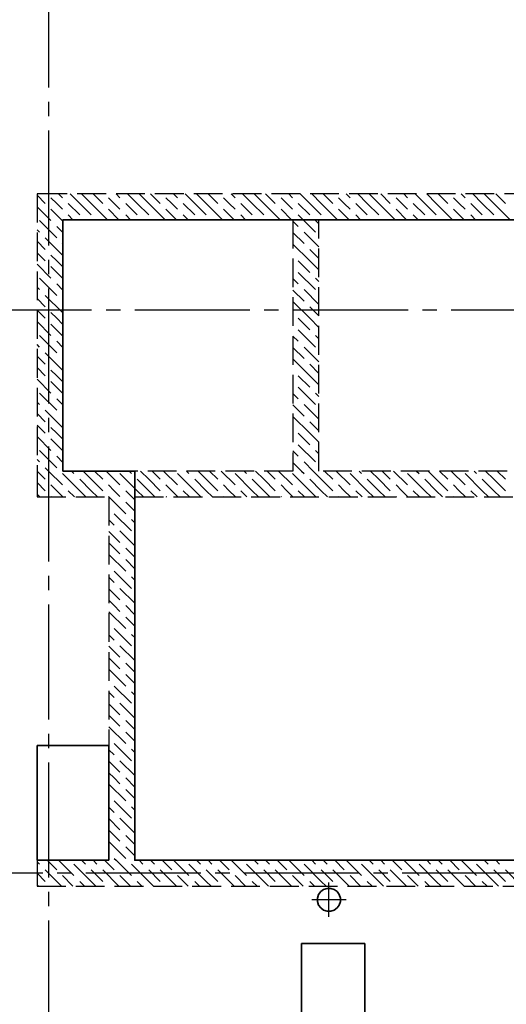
# Model space of a CAD drawing. Header units: millimetres. Extents: x 40580 to 1930067, y -240640 to 81020.
# Tile 320 of 656: x 974114 to 977498, y -216674 to -209819. Entities that reach past the tile are written whole.
import ezdxf

# ---------------------------------------------------------------- set-up
doc = ezdxf.new("R2010")
doc.units = ezdxf.units.MM
for name, pattern in [('______2', [270, 200, -70]), ('______5', [1100, 800, -100, 100, -100]), ('CENTER', [2, 1.25, -0.25, 0.25, -0.25])]:
    doc.linetypes.add(name, pattern=pattern)
for name, color, linetype, lineweight in [('Standard', 7, 'Continuous', 25), ('ЖБ Перекрытие верхний уровень', 7, 'Continuous', 35), ('ОСИ', 7, 'CENTER', 15)]:
    doc.layers.add(name, color=color, linetype=linetype, lineweight=lineweight)
doc.layers.add('ЖБ Стена верхний уровень', color=7, linetype='______2', true_color=0x656565)

msp = doc.modelspace()

# ---------------------------------------------------------------- linework, layer by layer
at = {"layer": 'Standard', "color": 8, "linetype": '______5', "lineweight": -3, "transparency": 33554687}
for p, q in [((976264.5, -216066.2), (976264.5, -215827.2)), ((976384, -215946.7), (976145, -215946.7))]:
    msp.add_line(p, q, dxfattribs=at)
at = {"layer": 'ЖБ Перекрытие верхний уровень', "transparency": 33554687}
for p, q in [((974734.5, -214871.7), (974234.5, -214871.7)), ((974234.5, -214871.7), (974234.5, -215671.7)), ((974734.5, -215671.7), (974734.5, -214871.7)), ((974234.5, -215671.7), (974734.5, -215671.7)), ((976192.6, -215910.1), (976184.8, -215934.1)), ((976207.5, -215889.6), (976192.6, -215910.1)), ((976227.9, -215874.8), (976207.5, -215889.6)), ((976251.9, -215867), (976227.9, -215874.8)), ((976277.1, -215867), (976251.9, -215867)), ((976301.1, -215874.8), (976277.1, -215867)), ((976321.5, -215889.6), (976301.1, -215874.8)), ((976336.4, -215910.1), (976321.5, -215889.6)), ((976344.2, -215934.1), (976336.4, -215910.1)), ((976184.8, -215934.1), (976184.8, -215959.3)), ((976184.8, -215959.3), (976192.6, -215983.3)), ((976192.6, -215983.3), (976207.5, -216003.7)), ((976321.5, -216003.7), (976336.4, -215983.3)), ((976336.4, -215983.3), (976344.2, -215959.3)), ((976344.2, -215959.3), (976344.2, -215934.1)), ((976207.5, -216003.7), (976227.9, -216018.6)), ((976227.9, -216018.6), (976251.9, -216026.4)), ((976251.9, -216026.4), (976277.1, -216026.4)), ((976277.1, -216026.4), (976301.1, -216018.6)), ((976301.1, -216018.6), (976321.5, -216003.7)), ((976514.5, -216251.7), (976074.5, -216251.7)), ((976074.5, -216251.7), (976074.5, -217511.7)), ((976514.5, -217511.7), (976514.5, -216251.7))]:
    msp.add_line(p, q, dxfattribs=at)
at = {"layer": 'ЖБ Перекрытие верхний уровень', "transparency": 33554687, "extrusion": (0, 0, -1)}
msp.add_lwpolyline([(-978959.5, -213141.7), (-978959.5, -215671.7), (-974914.5, -215671.7), (-974914.5, -212961.7), (-974414.5, -212961.7), (-974414.5, -211211.7), (-978854.5, -211211.7), (-978854.5, -213141.7)], close=True, dxfattribs=at)
at = {"layer": 'ЖБ Стена верхний уровень', "color": 251, "linetype": '______2', "lineweight": -3, "true_color": 0x656565, "transparency": 33554687}
for p, q in [((974414.5, -211031.7), (974234.5, -211031.7)), ((974234.5, -211031.7), (974234.5, -212961.7)), ((979034.5, -211031.7), (974414.5, -211031.7)), ((974414.5, -211211.7), (976014.5, -211211.7)), ((974414.5, -212961.7), (974414.5, -211211.7)), ((976014.5, -211211.7), (976014.5, -212961.7)), ((976194.5, -211211.7), (978854.5, -211211.7)), ((976194.5, -212961.7), (976194.5, -211211.7)), ((974234.5, -212961.7), (974234.5, -213141.7)), ((976014.5, -212961.7), (974414.5, -212961.7)), ((978854.5, -212961.7), (976194.5, -212961.7)), ((974234.5, -213141.7), (974734.5, -213141.7)), ((974734.5, -213141.7), (974734.5, -215671.7)), ((974914.5, -213141.7), (980014.5, -213141.7)), ((974914.5, -215671.7), (974914.5, -213141.7)), ((974734.5, -215671.7), (974234.5, -215671.7)), ((974234.5, -215671.7), (974234.5, -215851.7)), ((980014.5, -215671.7), (974914.5, -215671.7)), ((974234.5, -215851.7), (980014.5, -215851.7))]:
    msp.add_line(p, q, dxfattribs=at)
at = {"layer": 'ЖБ Стена верхний уровень', "color": 9, "linetype": 'Continuous', "lineweight": -3, "true_color": 0xc7c7c7, "transparency": 33554687}
for p, q in [((974234.5, -211041.6), (974291.4, -211098.5)), ((974384.6, -211031.7), (974411.4, -211058.5)), ((974531.4, -211098.5), (974464.6, -211031.7)), ((974544.6, -211031.7), (974611.4, -211098.5)), ((974624.6, -211031.7), (974691.4, -211098.5)), ((974784.6, -211031.7), (974811.4, -211058.5)), ((974931.4, -211098.5), (974864.6, -211031.7)), ((974944.6, -211031.7), (975011.4, -211098.5)), ((975024.6, -211031.7), (975091.4, -211098.5)), ((975184.6, -211031.7), (975211.4, -211058.5)), ((975331.4, -211098.5), (975264.6, -211031.7)), ((975344.6, -211031.7), (975411.4, -211098.5)), ((975424.6, -211031.7), (975491.4, -211098.5)), ((975584.6, -211031.7), (975611.4, -211058.5)), ((975731.4, -211098.5), (975664.6, -211031.7)), ((975744.6, -211031.7), (975811.4, -211098.5)), ((975824.6, -211031.7), (975891.4, -211098.5)), ((975984.6, -211031.7), (976011.4, -211058.5)), ((976131.4, -211098.5), (976064.6, -211031.7)), ((976144.6, -211031.7), (976211.4, -211098.5)), ((976224.6, -211031.7), (976291.4, -211098.5)), ((976384.6, -211031.7), (976411.4, -211058.5)), ((976531.4, -211098.5), (976464.6, -211031.7)), ((976544.6, -211031.7), (976611.4, -211098.5)), ((976624.6, -211031.7), (976691.4, -211098.5)), ((976784.6, -211031.7), (976811.4, -211058.5)), ((976931.4, -211098.5), (976864.6, -211031.7)), ((976944.6, -211031.7), (977011.4, -211098.5)), ((977024.6, -211031.7), (977091.4, -211098.5)), ((977184.6, -211031.7), (977211.4, -211058.5)), ((977331.4, -211098.5), (977264.6, -211031.7)), ((977344.6, -211031.7), (977411.4, -211098.5)), ((977424.6, -211031.7), (977491.4, -211098.5)), ((974234.5, -211121.6), (974331.4, -211218.6)), ((974371.4, -211098.5), (974331.4, -211058.5)), ((974411.4, -211138.5), (974371.4, -211098.5)), ((974451.4, -211098.5), (974531.4, -211178.5)), ((974531.4, -211098.5), (974611.4, -211178.5)), ((974611.4, -211098.5), (974724.6, -211211.7)), ((974771.4, -211098.5), (974731.4, -211058.5)), ((974811.4, -211138.5), (974771.4, -211098.5)), ((974851.4, -211098.5), (974931.4, -211178.5)), ((974931.4, -211098.5), (975011.4, -211178.5)), ((975011.4, -211098.5), (975124.6, -211211.7)), ((975171.4, -211098.5), (975131.4, -211058.5)), ((975211.4, -211138.5), (975171.4, -211098.5)), ((975251.4, -211098.5), (975331.4, -211178.5)), ((975331.4, -211098.5), (975411.4, -211178.5)), ((975411.4, -211098.5), (975524.6, -211211.7)), ((975571.4, -211098.5), (975531.4, -211058.5)), ((975611.4, -211138.5), (975571.4, -211098.5)), ((975651.4, -211098.5), (975731.4, -211178.5)), ((975731.4, -211098.5), (975811.4, -211178.5)), ((975811.4, -211098.5), (975924.6, -211211.7)), ((975971.4, -211098.5), (975931.4, -211058.5)), ((976011.4, -211138.5), (975971.4, -211098.5)), ((976051.4, -211098.5), (976131.4, -211178.5)), ((976131.4, -211098.5), (976211.4, -211178.5)), ((976211.4, -211098.5), (976324.6, -211211.7)), ((976371.4, -211098.5), (976331.4, -211058.5)), ((976411.4, -211138.5), (976371.4, -211098.5)), ((976451.4, -211098.5), (976531.4, -211178.5)), ((976531.4, -211098.5), (976611.4, -211178.5)), ((976611.4, -211098.5), (976724.6, -211211.7)), ((976771.4, -211098.5), (976731.4, -211058.5)), ((976811.4, -211138.5), (976771.4, -211098.5)), ((976851.4, -211098.5), (976931.4, -211178.5)), ((976931.4, -211098.5), (977011.4, -211178.5)), ((977011.4, -211098.5), (977124.6, -211211.7)), ((977171.4, -211098.5), (977131.4, -211058.5)), ((977211.4, -211138.5), (977171.4, -211098.5)), ((977251.4, -211098.5), (977331.4, -211178.5)), ((977331.4, -211098.5), (977411.4, -211178.5)), ((977411.4, -211098.5), (977524.6, -211211.7)), ((974331.4, -211138.5), (974414.5, -211221.6)), ((974451.4, -211178.5), (974484.6, -211211.7)), ((974731.4, -211138.5), (974804.6, -211211.7)), ((974851.4, -211178.5), (974884.6, -211211.7)), ((975131.4, -211138.5), (975204.6, -211211.7)), ((975251.4, -211178.5), (975284.6, -211211.7)), ((975531.4, -211138.5), (975604.6, -211211.7)), ((975651.4, -211178.5), (975684.6, -211211.7)), ((975931.4, -211138.5), (976004.6, -211211.7)), ((976051.4, -211178.5), (976084.6, -211211.7)), ((976331.4, -211138.5), (976404.6, -211211.7)), ((976451.4, -211178.5), (976484.6, -211211.7)), ((976731.4, -211138.5), (976804.6, -211211.7)), ((976851.4, -211178.5), (976884.6, -211211.7)), ((977131.4, -211138.5), (977204.6, -211211.7)), ((977251.4, -211178.5), (977284.6, -211211.7)), ((974251.4, -211218.6), (974371.4, -211338.5)), ((974371.4, -211258.5), (974414.5, -211301.6)), ((976014.5, -211221.6), (976051.4, -211258.5)), ((976084.6, -211211.7), (976171.4, -211298.5)), ((976194.5, -211241.6), (976171.4, -211218.6)), ((974251.4, -211298.5), (974234.5, -211281.6)), ((976014.5, -211301.6), (976091.4, -211378.5)), ((976194.5, -211401.6), (976091.4, -211298.5)), ((974234.5, -211361.6), (974291.4, -211418.6)), ((974291.4, -211338.5), (974411.4, -211458.5)), ((974414.5, -211381.6), (974411.4, -211378.5)), ((976131.4, -211498.5), (976014.5, -211381.6)), ((974234.5, -211441.6), (974291.4, -211498.5)), ((974371.4, -211498.5), (974331.4, -211458.5)), ((976131.4, -211418.6), (976194.5, -211481.6)), ((974234.5, -211521.6), (974331.4, -211618.6)), ((974411.4, -211538.5), (974371.4, -211498.5)), ((976051.4, -211498.5), (976131.4, -211578.5)), ((976131.4, -211498.5), (976194.5, -211561.6)), ((974331.4, -211538.5), (974414.5, -211621.6)), ((976051.4, -211578.5), (976171.4, -211698.5)), ((974251.4, -211618.6), (974371.4, -211738.5)), ((974371.4, -211658.5), (974414.5, -211701.6)), ((976014.5, -211621.6), (976051.4, -211658.5)), ((976194.5, -211641.6), (976171.4, -211618.6)), ((974251.4, -211698.5), (974234.5, -211681.6)), ((974291.4, -211738.5), (974411.4, -211858.5)), ((976014.5, -211701.6), (976091.4, -211778.5)), ((976194.5, -211801.6), (976091.4, -211698.5)), ((974234.5, -211761.6), (974291.4, -211818.6)), ((974414.5, -211781.6), (974411.4, -211778.5)), ((976131.4, -211898.5), (976014.5, -211781.6)), ((974234.5, -211841.6), (974291.4, -211898.5)), ((974371.4, -211898.5), (974331.4, -211858.5)), ((976131.4, -211818.6), (976194.5, -211881.6)), ((974234.5, -211921.6), (974331.4, -212018.6)), ((974331.4, -211938.5), (974414.5, -212021.6)), ((974411.4, -211938.5), (974371.4, -211898.5)), ((976051.4, -211898.5), (976131.4, -211978.5)), ((976131.4, -211898.5), (976194.5, -211961.6)), ((976051.4, -211978.5), (976171.4, -212098.5)), ((974251.4, -212098.5), (974234.5, -212081.6)), ((974251.4, -212018.6), (974371.4, -212138.5)), ((974371.4, -212058.5), (974414.5, -212101.6)), ((976014.5, -212021.6), (976051.4, -212058.5)), ((976194.5, -212041.6), (976171.4, -212018.6)), ((974291.4, -212138.5), (974411.4, -212258.5)), ((976014.5, -212101.6), (976091.4, -212178.5)), ((976194.5, -212201.6), (976091.4, -212098.5)), ((974234.5, -212161.6), (974291.4, -212218.6)), ((974414.5, -212181.6), (974411.4, -212178.5)), ((976131.4, -212298.5), (976014.5, -212181.6)), ((976131.4, -212218.6), (976194.5, -212281.6)), ((974234.5, -212241.6), (974291.4, -212298.5)), ((974371.4, -212298.5), (974331.4, -212258.5)), ((974234.5, -212321.6), (974331.4, -212418.6)), ((974331.4, -212338.5), (974414.5, -212421.6)), ((974411.4, -212338.5), (974371.4, -212298.5)), ((976051.4, -212298.5), (976131.4, -212378.5)), ((976131.4, -212298.5), (976194.5, -212361.6)), ((974251.4, -212418.6), (974371.4, -212538.5)), ((976014.5, -212421.6), (976051.4, -212458.5)), ((976051.4, -212378.5), (976171.4, -212498.5)), ((976194.5, -212441.6), (976171.4, -212418.6)), ((974251.4, -212498.5), (974234.5, -212481.6)), ((974371.4, -212458.5), (974414.5, -212501.6)), ((974234.5, -212561.6), (974291.4, -212618.6)), ((974291.4, -212538.5), (974411.4, -212658.5)), ((976014.5, -212501.6), (976091.4, -212578.5)), ((976194.5, -212601.6), (976091.4, -212498.5)), ((974414.5, -212581.6), (974411.4, -212578.5)), ((976131.4, -212698.5), (976014.5, -212581.6)), ((976131.4, -212618.6), (976194.5, -212681.6)), ((974234.5, -212641.6), (974291.4, -212698.5)), ((974371.4, -212698.5), (974331.4, -212658.5)), ((974411.4, -212738.5), (974371.4, -212698.5)), ((976051.4, -212698.5), (976131.4, -212778.5)), ((976131.4, -212698.5), (976194.5, -212761.6)), ((974234.5, -212721.6), (974331.4, -212818.6)), ((974331.4, -212738.5), (974414.5, -212821.6)), ((974251.4, -212818.6), (974371.4, -212938.5)), ((976014.5, -212821.6), (976051.4, -212858.5)), ((976051.4, -212778.5), (976171.4, -212898.5)), ((976194.5, -212841.6), (976171.4, -212818.6)), ((974251.4, -212898.5), (974234.5, -212881.6)), ((974371.4, -212858.5), (974414.5, -212901.6)), ((976014.5, -212901.6), (976074.6, -212961.7)), ((976154.6, -212961.7), (976091.4, -212898.5)), ((974234.5, -212961.6), (974234.6, -212961.7)), ((974234.6, -212961.7), (974291.4, -213018.6)), ((974291.4, -212938.5), (974314.6, -212961.7)), ((974314.6, -212961.7), (974411.4, -213058.5)), ((974474.6, -212961.7), (974491.4, -212978.5)), ((974611.4, -213018.6), (974554.6, -212961.7)), ((974634.6, -212961.7), (974691.4, -213018.6)), ((974714.6, -212961.7), (974811.4, -213058.5)), ((974874.6, -212961.7), (974891.4, -212978.5)), ((975011.4, -213018.6), (974954.6, -212961.7)), ((975034.6, -212961.7), (975091.4, -213018.6)), ((975114.6, -212961.7), (975211.4, -213058.5)), ((975274.6, -212961.7), (975291.4, -212978.5)), ((975411.4, -213018.6), (975354.6, -212961.7)), ((975434.6, -212961.7), (975491.4, -213018.6)), ((975514.6, -212961.7), (975611.4, -213058.5)), ((975674.6, -212961.7), (975691.4, -212978.5)), ((975811.4, -213018.6), (975754.6, -212961.7)), ((975834.6, -212961.7), (975891.4, -213018.6)), ((975914.6, -212961.7), (976011.4, -213058.5)), ((976074.6, -212961.7), (976091.4, -212978.5)), ((976211.4, -213018.6), (976154.6, -212961.7)), ((976234.6, -212961.7), (976291.4, -213018.6)), ((976314.6, -212961.7), (976411.4, -213058.5)), ((976474.6, -212961.7), (976491.4, -212978.5)), ((976611.4, -213018.6), (976554.6, -212961.7)), ((976634.6, -212961.7), (976691.4, -213018.6)), ((976714.6, -212961.7), (976811.4, -213058.5)), ((976874.6, -212961.7), (976891.4, -212978.5)), ((977011.4, -213018.6), (976954.6, -212961.7)), ((977034.6, -212961.7), (977091.4, -213018.6)), ((977114.6, -212961.7), (977211.4, -213058.5)), ((977274.6, -212961.7), (977291.4, -212978.5)), ((977411.4, -213018.6), (977354.6, -212961.7)), ((977434.6, -212961.7), (977491.4, -213018.6)), ((974234.5, -213041.6), (974291.4, -213098.5)), ((974531.4, -213098.5), (974411.4, -212978.5)), ((974531.4, -213018.6), (974611.4, -213098.5)), ((974611.4, -213018.6), (974691.4, -213098.5)), ((974931.4, -213098.5), (974811.4, -212978.5)), ((974931.4, -213018.6), (975011.4, -213098.5)), ((975011.4, -213018.6), (975091.4, -213098.5)), ((975331.4, -213098.5), (975211.4, -212978.5)), ((975331.4, -213018.6), (975411.4, -213098.5)), ((975411.4, -213018.6), (975491.4, -213098.5)), ((975731.4, -213098.5), (975611.4, -212978.5)), ((975731.4, -213018.6), (975811.4, -213098.5)), ((975811.4, -213018.6), (975891.4, -213098.5)), ((976131.4, -213098.5), (976011.4, -212978.5)), ((976131.4, -213018.6), (976211.4, -213098.5)), ((976211.4, -213018.6), (976291.4, -213098.5)), ((976531.4, -213098.5), (976411.4, -212978.5)), ((976531.4, -213018.6), (976611.4, -213098.5)), ((976611.4, -213018.6), (976691.4, -213098.5)), ((976931.4, -213098.5), (976811.4, -212978.5)), ((976931.4, -213018.6), (977011.4, -213098.5)), ((977011.4, -213018.6), (977091.4, -213098.5)), ((977331.4, -213098.5), (977211.4, -212978.5)), ((977331.4, -213018.6), (977411.4, -213098.5)), ((977411.4, -213018.6), (977491.4, -213098.5)), ((974371.4, -213098.5), (974331.4, -213058.5)), ((974411.4, -213138.5), (974371.4, -213098.5)), ((974451.4, -213098.5), (974494.6, -213141.7)), ((974531.4, -213098.5), (974574.6, -213141.7)), ((974611.4, -213098.5), (974654.6, -213141.7)), ((974771.4, -213098.5), (974731.4, -213058.5)), ((974811.4, -213138.5), (974771.4, -213098.5)), ((974851.4, -213098.5), (974894.6, -213141.7)), ((974931.4, -213098.5), (974974.6, -213141.7)), ((975011.4, -213098.5), (975054.6, -213141.7)), ((975171.4, -213098.5), (975131.4, -213058.5)), ((975211.4, -213138.5), (975171.4, -213098.5)), ((975251.4, -213098.5), (975294.6, -213141.7)), ((975331.4, -213098.5), (975374.6, -213141.7)), ((975411.4, -213098.5), (975454.6, -213141.7)), ((975571.4, -213098.5), (975531.4, -213058.5)), ((975611.4, -213138.5), (975571.4, -213098.5)), ((975651.4, -213098.5), (975694.6, -213141.7)), ((975731.4, -213098.5), (975774.6, -213141.7)), ((975811.4, -213098.5), (975854.6, -213141.7)), ((975971.4, -213098.5), (975931.4, -213058.5)), ((976011.4, -213138.5), (975971.4, -213098.5)), ((976051.4, -213098.5), (976094.6, -213141.7)), ((976131.4, -213098.5), (976174.6, -213141.7)), ((976211.4, -213098.5), (976254.6, -213141.7)), ((976371.4, -213098.5), (976331.4, -213058.5)), ((976411.4, -213138.5), (976371.4, -213098.5)), ((976451.4, -213098.5), (976494.6, -213141.7)), ((976531.4, -213098.5), (976574.6, -213141.7)), ((976611.4, -213098.5), (976654.6, -213141.7)), ((976771.4, -213098.5), (976731.4, -213058.5)), ((976811.4, -213138.5), (976771.4, -213098.5)), ((976851.4, -213098.5), (976894.6, -213141.7)), ((976931.4, -213098.5), (976974.6, -213141.7)), ((977011.4, -213098.5), (977054.6, -213141.7)), ((977171.4, -213098.5), (977131.4, -213058.5)), ((977211.4, -213138.5), (977171.4, -213098.5)), ((977251.4, -213098.5), (977294.6, -213141.7)), ((977331.4, -213098.5), (977374.6, -213141.7)), ((977411.4, -213098.5), (977454.6, -213141.7)), ((974234.5, -213121.6), (974254.6, -213141.7)), ((974331.4, -213138.5), (974334.6, -213141.7)), ((974731.4, -213138.5), (974734.6, -213141.7)), ((974734.6, -213141.7), (974851.4, -213258.5)), ((974851.4, -213178.5), (974914.5, -213241.6)), ((974894.6, -213141.7), (974914.5, -213161.6)), ((975131.4, -213138.5), (975134.6, -213141.7)), ((975531.4, -213138.5), (975534.6, -213141.7)), ((975931.4, -213138.5), (975934.6, -213141.7)), ((976331.4, -213138.5), (976334.6, -213141.7)), ((976731.4, -213138.5), (976734.6, -213141.7)), ((977131.4, -213138.5), (977134.6, -213141.7)), ((974734.5, -213301.6), (974771.4, -213338.5)), ((974771.4, -213258.5), (974891.4, -213378.5)), ((974914.5, -213321.6), (974891.4, -213298.5)), ((974734.5, -213381.6), (974811.4, -213458.5)), ((974914.5, -213481.6), (974811.4, -213378.5)), ((974771.4, -213498.5), (974734.5, -213461.6)), ((974811.4, -213538.5), (974771.4, -213498.5)), ((974851.4, -213498.5), (974914.5, -213561.6)), ((974734.5, -213541.6), (974851.4, -213658.5)), ((974851.4, -213578.5), (974914.5, -213641.6)), ((974771.4, -213658.5), (974891.4, -213778.5)), ((974734.5, -213701.6), (974771.4, -213738.5)), ((974914.5, -213721.6), (974891.4, -213698.6)), ((974734.5, -213781.6), (974811.4, -213858.5)), ((974914.5, -213881.6), (974811.4, -213778.5)), ((974771.4, -213898.6), (974734.5, -213861.6)), ((974811.4, -213938.5), (974771.4, -213898.6)), ((974851.4, -213898.6), (974914.5, -213961.6)), ((974734.5, -213941.6), (974851.4, -214058.5)), ((974851.4, -213978.5), (974914.5, -214041.6)), ((974771.4, -214058.5), (974891.4, -214178.5)), ((974734.5, -214101.6), (974771.4, -214138.5)), ((974914.5, -214121.6), (974891.4, -214098.6)), ((974734.5, -214181.6), (974811.4, -214258.5)), ((974914.5, -214281.6), (974811.4, -214178.5)), ((974771.4, -214298.6), (974734.5, -214261.6)), ((974734.5, -214341.6), (974851.4, -214458.5)), ((974811.4, -214338.5), (974771.4, -214298.6)), ((974851.4, -214298.6), (974914.5, -214361.6)), ((974851.4, -214378.5), (974914.5, -214441.6)), ((974771.4, -214458.5), (974891.4, -214578.5)), ((974734.5, -214501.6), (974771.4, -214538.5)), ((974914.5, -214521.6), (974891.4, -214498.6)), ((974734.5, -214581.6), (974811.4, -214658.5)), ((974914.5, -214681.6), (974811.4, -214578.5)), ((974771.4, -214698.6), (974734.5, -214661.6)), ((974734.5, -214741.6), (974851.4, -214858.5)), ((974811.4, -214738.5), (974771.4, -214698.6)), ((974851.4, -214698.6), (974914.5, -214761.6)), ((974851.4, -214778.5), (974914.5, -214841.6)), ((974771.4, -214858.5), (974891.4, -214978.5)), ((974734.5, -214901.6), (974771.4, -214938.5)), ((974914.5, -214921.6), (974891.4, -214898.6)), ((974734.5, -214981.6), (974811.4, -215058.5)), ((974914.5, -215081.6), (974811.4, -214978.5)), ((974771.4, -215098.6), (974734.5, -215061.6)), ((974811.4, -215138.5), (974771.4, -215098.6)), ((974851.4, -215098.6), (974914.5, -215161.6)), ((974734.5, -215141.6), (974851.4, -215258.5)), ((974851.4, -215178.5), (974914.5, -215241.6)), ((974734.5, -215301.6), (974771.4, -215338.5)), ((974771.4, -215258.5), (974891.4, -215378.5)), ((974914.5, -215321.6), (974891.4, -215298.6)), ((974734.5, -215381.6), (974811.4, -215458.5)), ((974914.5, -215481.6), (974811.4, -215378.5)), ((974771.4, -215498.6), (974734.5, -215461.6)), ((974811.4, -215538.5), (974771.4, -215498.6)), ((974851.4, -215498.6), (974914.5, -215561.6)), ((974734.5, -215541.6), (974851.4, -215658.5)), ((974851.4, -215578.5), (974914.5, -215641.6)), ((974251.4, -215698.6), (974234.5, -215681.6)), ((974304.6, -215671.7), (974371.4, -215738.5)), ((974384.6, -215671.7), (974491.4, -215778.5)), ((974611.4, -215818.6), (974491.4, -215698.6)), ((974544.6, -215671.7), (974571.4, -215698.6)), ((974651.4, -215698.6), (974624.6, -215671.7)), ((974704.6, -215671.7), (974771.4, -215738.5)), ((974771.4, -215658.5), (974784.6, -215671.7)), ((974784.6, -215671.7), (974891.4, -215778.5)), ((975011.4, -215818.6), (974891.4, -215698.6)), ((974944.6, -215671.7), (974971.4, -215698.6)), ((975051.4, -215698.6), (975024.6, -215671.7)), ((975104.6, -215671.7), (975171.4, -215738.5)), ((975184.6, -215671.7), (975291.4, -215778.5)), ((975411.4, -215818.6), (975291.4, -215698.6)), ((975344.6, -215671.7), (975371.4, -215698.6)), ((975451.4, -215698.6), (975424.6, -215671.7)), ((975504.6, -215671.7), (975571.4, -215738.5)), ((975584.6, -215671.7), (975691.4, -215778.5)), ((975811.4, -215818.6), (975691.4, -215698.6)), ((975744.6, -215671.7), (975771.4, -215698.6)), ((975851.4, -215698.6), (975824.6, -215671.7)), ((975904.6, -215671.7), (975971.4, -215738.5)), ((975984.6, -215671.7), (976091.4, -215778.5)), ((976211.4, -215818.6), (976091.4, -215698.6)), ((976144.6, -215671.7), (976171.4, -215698.6)), ((976251.4, -215698.6), (976224.6, -215671.7)), ((976304.6, -215671.7), (976371.4, -215738.5)), ((976384.6, -215671.7), (976491.4, -215778.5)), ((976611.4, -215818.6), (976491.4, -215698.6)), ((976544.6, -215671.7), (976571.4, -215698.6)), ((976651.4, -215698.6), (976624.6, -215671.7)), ((976704.6, -215671.7), (976771.4, -215738.5)), ((976784.6, -215671.7), (976891.4, -215778.5)), ((977011.4, -215818.6), (976891.4, -215698.6)), ((976944.6, -215671.7), (976971.4, -215698.6)), ((977051.4, -215698.6), (977024.6, -215671.7)), ((977104.6, -215671.7), (977171.4, -215738.5)), ((977184.6, -215671.7), (977291.4, -215778.5)), ((977411.4, -215818.6), (977291.4, -215698.6)), ((977344.6, -215671.7), (977371.4, -215698.6)), ((977451.4, -215698.6), (977424.6, -215671.7)), ((974234.5, -215761.6), (974291.4, -215818.6)), ((974291.4, -215738.5), (974404.6, -215851.7)), ((974484.6, -215851.7), (974411.4, -215778.5)), ((974611.4, -215738.5), (974691.4, -215818.6)), ((974691.4, -215738.5), (974804.6, -215851.7)), ((974884.6, -215851.7), (974811.4, -215778.5)), ((975011.4, -215738.5), (975091.4, -215818.6)), ((975091.4, -215738.5), (975204.6, -215851.7)), ((975284.6, -215851.7), (975211.4, -215778.5)), ((975411.4, -215738.5), (975491.4, -215818.6)), ((975491.4, -215738.5), (975604.6, -215851.7)), ((975684.6, -215851.7), (975611.4, -215778.5)), ((975811.4, -215738.5), (975891.4, -215818.6)), ((975891.4, -215738.5), (976004.6, -215851.7)), ((976084.6, -215851.7), (976011.4, -215778.5)), ((976211.4, -215738.5), (976291.4, -215818.6)), ((976291.4, -215738.5), (976404.6, -215851.7)), ((976484.6, -215851.7), (976411.4, -215778.5)), ((976611.4, -215738.5), (976691.4, -215818.6)), ((976691.4, -215738.5), (976804.6, -215851.7)), ((976884.6, -215851.7), (976811.4, -215778.5)), ((977011.4, -215738.5), (977091.4, -215818.6)), ((977091.4, -215738.5), (977204.6, -215851.7)), ((977284.6, -215851.7), (977211.4, -215778.5)), ((977411.4, -215738.5), (977491.4, -215818.6)), ((977491.4, -215738.5), (977604.6, -215851.7)), ((974234.5, -215841.6), (974244.6, -215851.7)), ((974531.4, -215818.6), (974564.6, -215851.7)), ((974611.4, -215818.6), (974644.6, -215851.7)), ((974931.4, -215818.6), (974964.6, -215851.7)), ((975011.4, -215818.6), (975044.6, -215851.7)), ((975331.4, -215818.6), (975364.6, -215851.7)), ((975411.4, -215818.6), (975444.6, -215851.7)), ((975731.4, -215818.6), (975764.6, -215851.7)), ((975811.4, -215818.6), (975844.6, -215851.7)), ((976131.4, -215818.6), (976164.6, -215851.7)), ((976211.4, -215818.6), (976244.6, -215851.7)), ((976531.4, -215818.6), (976564.6, -215851.7)), ((976611.4, -215818.6), (976644.6, -215851.7)), ((976931.4, -215818.6), (976964.6, -215851.7)), ((977011.4, -215818.6), (977044.6, -215851.7)), ((977331.4, -215818.6), (977364.6, -215851.7)), ((977411.4, -215818.6), (977444.6, -215851.7))]:
    msp.add_line(p, q, dxfattribs=at)
at = {"layer": 'ОСИ', "color": 8, "linetype": '______5', "lineweight": -3, "transparency": 33554687}
for p, q in [((974314.5, -200691.7), (974314.5, -224461.7)), ((984514.5, -211841.7), (962590.5, -211841.7)), ((981974.5, -215761.7), (962590.5, -215761.7))]:
    msp.add_line(p, q, dxfattribs=at)

doc.saveas('drawing.dxf')
